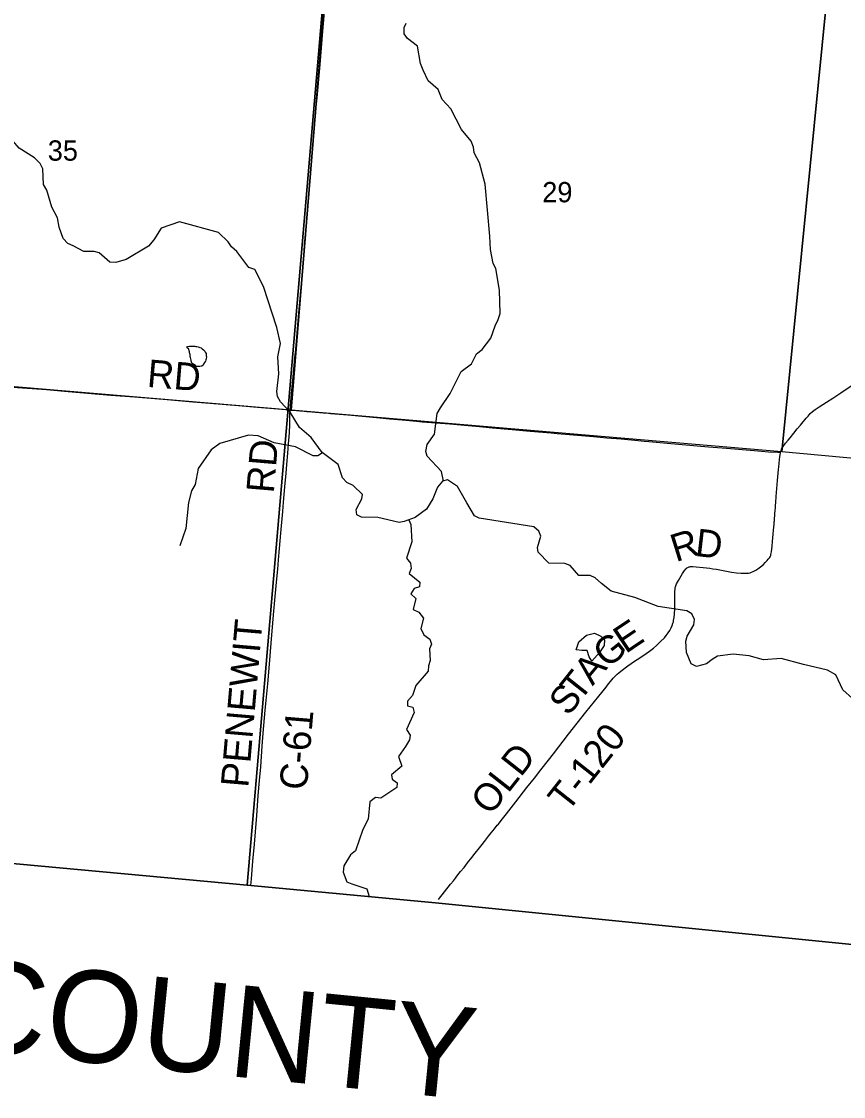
# Model space of a CAD drawing. Extents: x 1410790 to 1770854, y 448063 to 770588.
# Drawn here: x 1527172 to 1536117, y 574950 to 586651 of the extents above; entities that cross this region are included whole.
import ezdxf

# ---------------------------------------------------------------- set-up
doc = ezdxf.new("R2010")
doc.units = 0
for name, color, linetype in [('GM_X_Adjacent_County', 7, 'Continuous'), ('GM_X_Adjacent_County_Text', 7, 'Continuous'), ('GM_X_County', 7, 'Continuous'), ('GM_X_County_Road', 7, 'Continuous'), ('GM_X_County_Road_Text', 7, 'Continuous'), ('GM_X_Minor_Lake', 7, 'Continuous'), ('GM_X_Minor_River', 7, 'Continuous'), ('GM_X_Section', 7, 'Continuous'), ('GM_X_Section_Text', 7, 'Continuous'), ('GM_X_Township', 7, 'Continuous'), ('GM_X_Township_Road', 7, 'Continuous'), ('GM_X_Township_Road_Text', 7, 'Continuous')]:
    doc.layers.add(name, color=color, linetype=linetype)

msp = doc.modelspace()

# ---------------------------------------------------------------- linework, layer by layer
at = {"layer": 'GM_X_Adjacent_County'}
msp.add_lwpolyline([(1491208, 581151), (1492956, 580980), (1498216, 580440), (1499383, 580320), (1499831, 580274), (1508028, 579406), (1509752, 579223), (1510502, 579144), (1513514, 578840), (1514569, 578744), (1516950, 578527), (1518829, 578332), (1524308, 577745), (1526680, 577524), (1529627, 577249), (1531677, 577058), (1536645, 576561), (1543157, 575958), (1545678, 575724), (1546403, 575642), (1549246, 575317)], dxfattribs=at)
at = {"layer": 'GM_X_County'}
msp.add_lwpolyline([(1526680, 577524), (1529627, 577249), (1531677, 577058), (1536645, 576561), (1543157, 575958), (1545678, 575724), (1546403, 575642), (1549246, 575317)], dxfattribs=at)
at = {"layer": 'GM_X_County_Road'}
for points in [[(1530096, 582421), (1530112, 582601), (1530128, 582785), (1530148, 582989), (1530157, 583081), (1530188, 583436), (1530230, 583918), (1530249, 584152), (1530253, 584221), (1530281, 584525), (1530299, 584773), (1530317, 584979), (1530327, 585103), (1530339, 585250), (1530349, 585365), (1530362, 585505), (1530374, 585659), (1530379, 585721), (1530388, 585819), (1530421, 586182), (1530436, 586365), (1530456, 586590), (1530470, 586753)], [(1529668, 577246), (1529674, 577320), (1529690, 577510), (1529706, 577696), (1529732, 578010), (1529749, 578226), (1529762, 578390), (1529775, 578540), (1529792, 578762), (1529803, 578906), (1529825, 579155), (1529838, 579298), (1529852, 579442), (1529870, 579655), (1529889, 579884), (1529915, 580191), (1529933, 580393), (1529951, 580586), (1529960, 580691), (1529969, 580792), (1529980, 580913), (1529994, 581083), (1530016, 581318), (1530023, 581420), (1530039, 581586), (1530053, 581733), (1530060, 581828), (1530069, 581952), (1530078, 582053), (1530087, 582175), (1530092, 582266), (1530094, 582378), (1530096, 582421)]]:
    msp.add_lwpolyline(points, dxfattribs=at)
at = {"layer": 'GM_X_Minor_Lake'}
for points in [[(1528970, 583104), (1528980, 583112), (1529000, 583116), (1529020, 583118), (1529034, 583117), (1529046, 583117), (1529058, 583117), (1529070, 583115), (1529080, 583113), (1529094, 583111), (1529112, 583104), (1529126, 583100), (1529138, 583088), (1529152, 583076), (1529166, 583064), (1529172, 583053), (1529182, 583039), (1529182, 583029), (1529182, 583013), (1529184, 583001), (1529181, 582981), (1529177, 582967), (1529173, 582955), (1529163, 582941), (1529157, 582927), (1529148, 582911), (1529136, 582901), (1529114, 582896), (1529092, 582896), (1529076, 582894), (1529064, 582908), (1529044, 582921), (1529028, 582927), (1529026, 582937), (1529020, 582953), (1529017, 582965), (1529015, 582979), (1529011, 582993), (1529009, 583005), (1529007, 583015), (1529007, 583025), (1529003, 583036), (1529001, 583046), (1528999, 583056), (1528998, 583066), (1528994, 583086), (1528970, 583104)], [(1533408, 579720), (1533380, 579688), (1533351, 579735), (1533326, 579804), (1533268, 579805), (1533208, 579813), (1533236, 579898), (1533319, 579973), (1533408, 579993), (1533477, 579961), (1533517, 579922), (1533513, 579860)], [(1533513, 579860), (1533463, 579782), (1533408, 579720)]]:
    msp.add_lwpolyline(points, dxfattribs=at)
at = {"layer": 'GM_X_Minor_River'}
for points in [[(1531764, 581649), (1531741, 581752), (1531586, 581920), (1531571, 581971), (1531588, 582046), (1531667, 582159), (1531695, 582385), (1531732, 582447), (1531836, 582601), (1531957, 582843), (1532070, 582925), (1532125, 583034), (1532184, 583081), (1532278, 583203), (1532325, 583337), (1532358, 583406), (1532380, 583474), (1532373, 583725), (1532335, 583964), (1532306, 584017), (1532275, 584170), (1532270, 584313), (1532217, 584880), (1532155, 585112), (1532099, 585223), (1532092, 585284), (1532066, 585347), (1531960, 585475), (1531844, 585702), (1531750, 585803), (1531708, 585910), (1531596, 586005), (1531544, 586122), (1531515, 586195), (1531483, 586382), (1531374, 586465), (1531337, 586516), (1531338, 586586), (1531357, 586632)], [(1527374, 585107), (1527313, 585168), (1527147, 585272), (1527010, 585432), (1526904, 585524)], [(1536215, 579281), (1536111, 579375), (1536032, 579539), (1535942, 579591), (1535681, 579653), (1535440, 579719), (1535245, 579703), (1535092, 579748), (1534918, 579764), (1534745, 579743), (1534688, 579705), (1534625, 579660), (1534517, 579632), (1534459, 579661), (1534409, 579783), (1534402, 579907), (1534415, 579959), (1534489, 580084), (1534495, 580142), (1534468, 580205), (1534414, 580236), (1534099, 580285), (1533846, 580381), (1533589, 580452), (1533484, 580535), (1533413, 580595), (1533360, 580620), (1533238, 580621), (1533142, 580729), (1533086, 580752), (1532910, 580756), (1532796, 580875), (1532789, 580927), (1532823, 581049), (1532802, 581105), (1532747, 581149), (1532152, 581246), (1532100, 581271), (1532019, 581411), (1531916, 581588), (1531807, 581662), (1531753, 581646), (1531700, 581583), (1531649, 581457), (1531581, 581344), (1531455, 581253), (1531338, 581207), (1531281, 581198), (1531050, 581251), (1530872, 581255), (1530820, 581282), (1530813, 581339), (1530876, 581454), (1530883, 581504), (1530782, 581602), (1530713, 581632), (1530666, 581685), (1530620, 581828), (1530445, 581959), (1530324, 582122), (1530199, 582233), (1530097, 582400), (1529991, 582512), (1529958, 582571), (1529949, 582623), (1529974, 582817), (1529962, 583000), (1529989, 583146), (1529952, 583322), (1529805, 583768), (1529710, 583951), (1529646, 583974), (1529516, 584148), (1529456, 584199), (1529421, 584252), (1529317, 584356), (1528893, 584470), (1528691, 584402), (1528614, 584275), (1528553, 584206), (1528310, 584061), (1528199, 584028), (1528133, 584033), (1528016, 584132), (1527963, 584147), (1527850, 584147), (1527733, 584208), (1527676, 584233), (1527627, 584289), (1527581, 584412), (1527563, 584515), (1527501, 584630), (1527449, 584816), (1527410, 584877), (1527403, 585048), (1527374, 585107)], [(1530449, 581956), (1530396, 581922), (1530346, 581925), (1530153, 582021), (1529920, 582064), (1529749, 582140), (1529641, 582149), (1529330, 582059), (1529235, 581987), (1529093, 581787), (1529063, 581611), (1529022, 581542), (1528989, 581414), (1528960, 581132), (1528894, 580945)], [(1531387, 581226), (1531409, 581175), (1531421, 580987), (1531360, 580811), (1531407, 580754), (1531414, 580698), (1531391, 580642), (1531507, 580549), (1531502, 580497), (1531446, 580480), (1531408, 580423), (1531465, 580370), (1531435, 580252), (1531495, 580223), (1531545, 580155), (1531517, 580045), (1531552, 579976), (1531615, 579929), (1531634, 579874), (1531613, 579823), (1531619, 579694), (1531601, 579638), (1531596, 579580), (1531465, 579424), (1531427, 579313), (1531374, 579252), (1531373, 579202), (1531432, 579186), (1531447, 579128), (1531362, 578943), (1531402, 578884), (1531393, 578832), (1531352, 578761), (1531276, 578650), (1531312, 578547), (1531198, 578453), (1531205, 578403), (1531260, 578363), (1531255, 578313), (1531081, 578199), (1531023, 578206), (1530963, 578157), (1530944, 577967), (1530887, 577856), (1530807, 577624), (1530754, 577579), (1530679, 577461), (1530672, 577391), (1530714, 577285), (1530766, 577266), (1530931, 577210), (1530954, 577127)]]:
    msp.add_lwpolyline(points, dxfattribs=at)
at = {"layer": 'GM_X_Section'}
for points in [[(1525157, 588213), (1530541, 587762), (1530107, 582421), (1524728, 582874)], [(1530541, 587762), (1535973, 587276), (1535447, 581966), (1530107, 582421)]]:
    msp.add_lwpolyline(points, close=True, dxfattribs=at)
msp.add_lwpolyline([(1537212, 581802), (1535447, 581966), (1535973, 587276)], dxfattribs=at)
at = {"layer": 'GM_X_Township'}
for points in [[(1530526, 587739), (1530071, 582399), (1529627, 577249), (1526680, 577524)], [(1549246, 575317), (1546403, 575642), (1545678, 575724), (1543157, 575958), (1536645, 576561), (1531677, 577058), (1529627, 577249), (1530071, 582399), (1530526, 587739)]]:
    msp.add_lwpolyline(points, dxfattribs=at)
at = {"layer": 'GM_X_Township_Road'}
for points in [[(1524733, 582874), (1524811, 582868), (1524917, 582860), (1525470, 582811), (1525985, 582767), (1526313, 582738), (1526767, 582700), (1527129, 582669), (1527444, 582644), (1527679, 582625), (1528146, 582585), (1528402, 582565), (1528622, 582548), (1528756, 582538), (1529036, 582512), (1529221, 582495), (1529533, 582470), (1529696, 582455), (1530048, 582426), (1530061, 582424), (1530084, 582422), (1530096, 582421)], [(1535432, 581961), (1535433, 581965), (1535439, 581981), (1535444, 581995), (1535451, 582008), (1535462, 582026), (1535487, 582060), (1535514, 582094), (1535535, 582119), (1535576, 582170), (1535613, 582216), (1535648, 582259), (1535677, 582295), (1535697, 582317), (1535711, 582335), (1535731, 582356), (1535756, 582383), (1535781, 582405), (1535809, 582427), (1535853, 582457), (1535931, 582506), (1536000, 582550), (1536087, 582608), (1536266, 582730)], [(1530096, 582421), (1530113, 582420), (1530165, 582416), (1530175, 582416), (1530201, 582414), (1530247, 582410), (1530276, 582407), (1530305, 582405), (1530331, 582403), (1530351, 582401), (1530371, 582400), (1530416, 582396), (1530455, 582393), (1530475, 582391), (1530491, 582390), (1530534, 582386), (1530723, 582369), (1531036, 582339), (1531176, 582327), (1531316, 582315), (1531472, 582301), (1531531, 582295), (1531835, 582270), (1532072, 582249), (1532157, 582241), (1532298, 582229), (1532513, 582210), (1532709, 582193), (1532935, 582173), (1533000, 582167), (1533180, 582152), (1533265, 582145), (1533396, 582133), (1533543, 582120), (1533696, 582108), (1533883, 582090), (1533948, 582084), (1534000, 582079), (1534160, 582065), (1534526, 582034), (1534647, 582023), (1534844, 582007), (1535102, 581984), (1535144, 581980), (1535226, 581974), (1535301, 581968), (1535402, 581962), (1535432, 581961)], [(1533534, 579407), (1533549, 579426), (1533612, 579502), (1533634, 579526), (1533653, 579546), (1533672, 579563), (1533694, 579581), (1533772, 579639), (1533843, 579688), (1533900, 579726), (1533968, 579771), (1534006, 579796), (1534050, 579830), (1534082, 579858), (1534127, 579901), (1534168, 579944), (1534188, 579968), (1534210, 579996), (1534228, 580024), (1534241, 580050), (1534253, 580077), (1534261, 580101), (1534266, 580116), (1534269, 580132), (1534275, 580164), (1534279, 580203), (1534280, 580258), (1534280, 580399), (1534282, 580452), (1534284, 580470), (1534286, 580489), (1534289, 580499), (1534291, 580508), (1534296, 580519), (1534300, 580530), (1534321, 580568), (1534366, 580644), (1534386, 580674), (1534395, 580684), (1534402, 580692), (1534408, 580698), (1534414, 580703), (1534422, 580708), (1534429, 580712), (1534436, 580715), (1534442, 580717), (1534449, 580718), (1534456, 580719), (1534466, 580719), (1534476, 580719), (1534626, 580704), (1534663, 580700), (1534695, 580695), (1534736, 580689), (1534770, 580683), (1534899, 580659), (1534954, 580651), (1535002, 580647), (1535045, 580646), (1535084, 580648), (1535102, 580651), (1535110, 580653), (1535117, 580656), (1535135, 580664), (1535149, 580671), (1535164, 580678), (1535186, 580692), (1535215, 580715), (1535246, 580742), (1535266, 580761), (1535286, 580783), (1535299, 580797), (1535313, 580815), (1535318, 580823), (1535322, 580831), (1535325, 580840), (1535328, 580849), (1535331, 580863), (1535333, 580878), (1535340, 580939), (1535345, 580991), (1535352, 581070), (1535355, 581116), (1535361, 581181), (1535363, 581204), (1535365, 581217), (1535371, 581298), (1535373, 581324), (1535376, 581360), (1535377, 581383), (1535380, 581416), (1535385, 581481), (1535399, 581655), (1535410, 581776), (1535412, 581802), (1535416, 581841), (1535420, 581884), (1535424, 581913), (1535427, 581939), (1535430, 581953), (1535432, 581961)], [(1531709, 577096), (1531842, 577262), (1531872, 577298), (1531894, 577326), (1531910, 577347), (1531951, 577398), (1531988, 577444), (1532026, 577493), (1532071, 577550), (1532110, 577599), (1532157, 577658), (1532185, 577694), (1532209, 577725), (1532231, 577754), (1532253, 577782), (1532284, 577820), (1532319, 577864), (1532350, 577902), (1532358, 577912), (1532405, 577971), (1532450, 578028), (1532474, 578059), (1532551, 578157), (1532673, 578312), (1532754, 578415), (1532825, 578505), (1532907, 578611), (1532961, 578681), (1533126, 578893), (1533315, 579133), (1533453, 579308), (1533534, 579407)]]:
    msp.add_lwpolyline(points, dxfattribs=at)

# ---------------------------------------------------------------- texts
at = {"layer": 'GM_X_Adjacent_County_Text'}
msp.add_text('WARREN COUNTY', height=1000, rotation=354.3571, dxfattribs=at).set_placement((1520162, 576088))
at = {"layer": 'GM_X_County_Road_Text'}
for s, rotation, p in [('RD', 85.1553, (1529917, 581511)), ('PENEWIT', 85.0835, (1529639, 578307)), ('C-61', 85.2081, (1530277, 578279))]:
    msp.add_text(s, height=300, rotation=rotation, dxfattribs=at).set_placement(p)
at = {"layer": 'GM_X_Section_Text'}
for s, p in [('35', (1527458, 585136)), ('29', (1532839, 584683))]:
    msp.add_text(s, height=221, rotation=0, dxfattribs=at).set_placement(p)
at = {"layer": 'GM_X_Township_Road_Text'}
for s, rotation, p in [('RD', 355.1146, (1528532, 582675)), ('R', 17.3284, (1534292, 580765)), ('D', 353.3663, (1534495, 580835)), ('E', 33.7798, (1533746, 579764)), ('G', 38.3355, (1533544, 579604)), ('A', 50.072, (1533387, 579413)), ('T', 51.5721, (1533248, 579239)), ('S', 51.647, (1533123, 579080)), ('T-120', 51.733, (1533115, 578034)), ('OLD', 51.7503, (1532274, 577998))]:
    msp.add_text(s, height=300, rotation=rotation, dxfattribs=at).set_placement(p)

doc.saveas('drawing.dxf')
